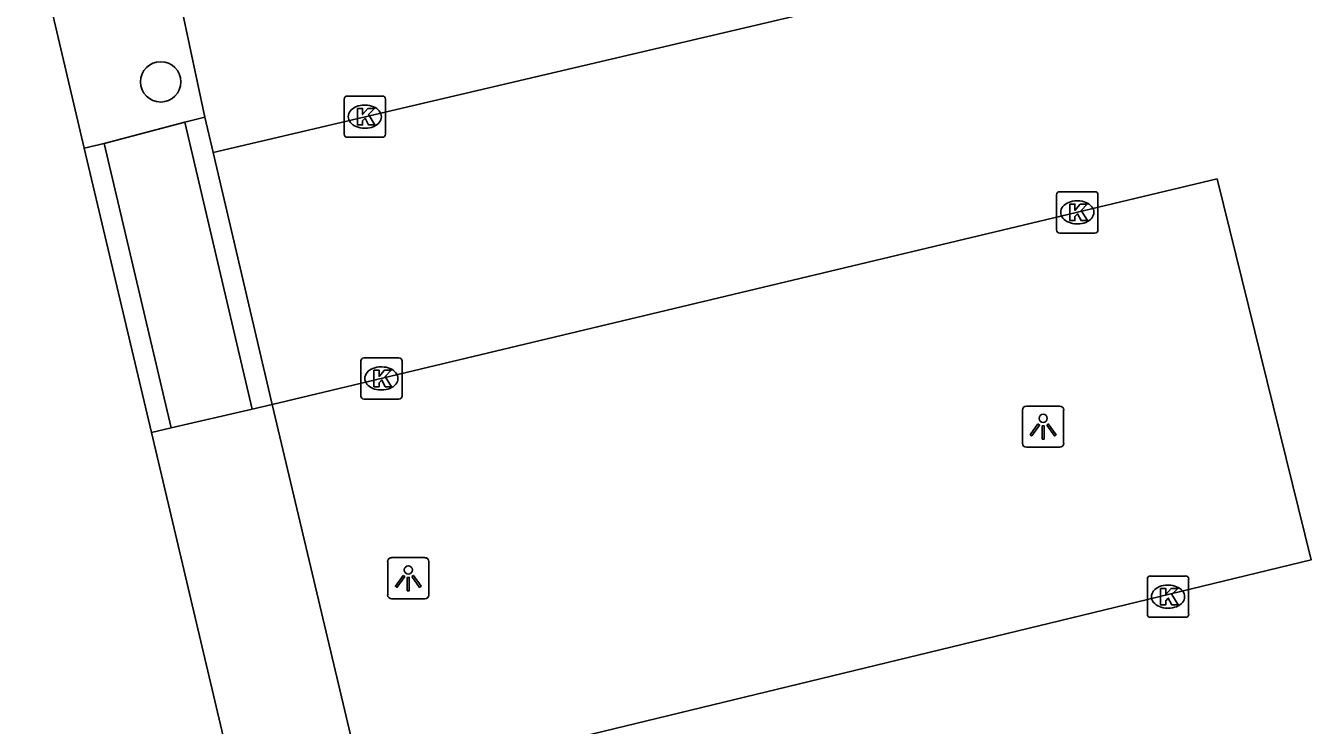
# Model space of a CAD drawing. Extents: x 162990 to 165007, y 383433 to 384336.
# Drawn here: x 164242.26 to 164273.4, y 384064.97 to 384081.93 of the extents above; entities that cross this region are included whole.
import ezdxf

# ---------------------------------------------------------------- set-up
doc = ezdxf.new("R2010")
doc.units = 0
for name, color, linetype in [('IMGEO_Boom', 7, 'Continuous'), ('IMGEO_Kolk', 7, 'Continuous'), ('IMGEO_Lichtpunt', 7, 'Continuous'), ('IMGEO_Rijbaan_lokaal_open', 7, 'Continuous'), ('IMGEO_Voetpad_open', 7, 'Continuous')]:
    doc.layers.add(name, color=color, linetype=linetype)

msp = doc.modelspace()

# ---------------------------------------------------------------- linework, layer by layer
at = {"layer": 'IMGEO_Boom'}
msp.add_circle((164245.527, 384080.57), 0.489, dxfattribs=at)
at = {"layer": 'IMGEO_Kolk'}
for p, q in [((164249.972, 384079.3), (164249.972, 384080.152)), ((164250.047, 384080.226), (164250.899, 384080.226)), ((164250.46, 384080.006), (164250.485, 384080.006)), ((164250.973, 384080.152), (164250.973, 384079.3)), ((164250.483, 384079.446), (164250.458, 384079.446)), ((164250.899, 384079.226), (164250.047, 384079.226)), ((164267.234, 384076.98), (164267.234, 384077.832)), ((164267.309, 384077.906), (164268.161, 384077.906)), ((164268.235, 384077.832), (164268.235, 384076.98)), ((164267.722, 384077.686), (164267.747, 384077.686)), ((164268.161, 384076.906), (164267.309, 384076.906)), ((164267.745, 384077.126), (164267.72, 384077.126)), ((164250.373, 384072.955), (164250.373, 384073.807)), ((164250.448, 384073.881), (164251.3, 384073.881)), ((164251.374, 384073.807), (164251.374, 384072.955)), ((164250.861, 384073.661), (164250.886, 384073.661)), ((164250.884, 384073.101), (164250.859, 384073.101)), ((164251.3, 384072.881), (164250.448, 384072.881)), ((164269.432, 384067.666), (164269.432, 384068.518)), ((164269.507, 384068.592), (164270.359, 384068.592)), ((164270.433, 384068.518), (164270.433, 384067.666)), ((164269.92, 384068.372), (164269.945, 384068.372)), ((164269.943, 384067.812), (164269.918, 384067.812)), ((164270.359, 384067.592), (164269.507, 384067.592))]:
    msp.add_line(p, q, dxfattribs=at)
for points in [[(164249.972, 384079.3), (164249.972, 384080.152)], [(164250.047, 384080.226), (164250.899, 384080.226)], [(164250.973, 384080.152), (164250.973, 384079.3)], [(164250.293, 384079.926), (164250.416, 384079.926), (164250.416, 384079.775), (164250.546, 384079.926), (164250.71, 384079.926), (164250.564, 384079.775), (164250.717, 384079.526), (164250.565, 384079.526), (164250.48, 384079.69), (164250.416, 384079.623), (164250.416, 384079.526), (164250.293, 384079.526), (164250.293, 384079.926)], [(164250.899, 384079.226), (164250.047, 384079.226)], [(164267.234, 384076.98), (164267.234, 384077.832)], [(164267.309, 384077.906), (164268.161, 384077.906)], [(164268.235, 384077.832), (164268.235, 384076.98)], [(164267.555, 384077.606), (164267.678, 384077.606), (164267.678, 384077.455), (164267.808, 384077.606), (164267.972, 384077.606), (164267.826, 384077.455), (164267.979, 384077.206), (164267.827, 384077.206), (164267.742, 384077.37), (164267.678, 384077.303), (164267.678, 384077.206), (164267.555, 384077.206), (164267.555, 384077.606)], [(164268.161, 384076.906), (164267.309, 384076.906)], [(164250.373, 384072.955), (164250.373, 384073.807)], [(164250.448, 384073.881), (164251.3, 384073.881)], [(164251.374, 384073.807), (164251.374, 384072.955)], [(164250.694, 384073.581), (164250.817, 384073.581), (164250.817, 384073.43), (164250.947, 384073.581), (164251.111, 384073.581), (164250.965, 384073.43), (164251.118, 384073.181), (164250.966, 384073.181), (164250.881, 384073.345), (164250.817, 384073.278), (164250.817, 384073.181), (164250.694, 384073.181), (164250.694, 384073.581)], [(164251.3, 384072.881), (164250.448, 384072.881)], [(164269.432, 384067.666), (164269.432, 384068.518)], [(164269.507, 384068.592), (164270.359, 384068.592)], [(164270.433, 384068.518), (164270.433, 384067.666)], [(164269.753, 384068.292), (164269.876, 384068.292), (164269.876, 384068.141), (164270.006, 384068.292), (164270.17, 384068.292), (164270.024, 384068.141), (164270.177, 384067.892), (164270.025, 384067.892), (164269.94, 384068.056), (164269.876, 384067.989), (164269.876, 384067.892), (164269.753, 384067.892), (164269.753, 384068.292)], [(164270.359, 384067.592), (164269.507, 384067.592)]]:
    msp.add_lwpolyline(points, dxfattribs=at)
for centre, start, end in [((164250.049, 384080.15), 91.552, 178.448), ((164250.049, 384080.15), 91.552, 178.448), ((164250.897, 384080.15), 1.552, 88.448), ((164250.897, 384080.15), 1.552, 88.448), ((164250.049, 384079.302), 181.552, 268.448), ((164250.049, 384079.302), 181.552, 268.448), ((164250.897, 384079.302), 271.552, 358.448), ((164250.897, 384079.302), 271.552, 358.448), ((164267.311, 384077.83), 91.552, 178.448), ((164267.311, 384077.83), 91.552, 178.448), ((164268.159, 384077.83), 1.552, 88.448), ((164268.159, 384077.83), 1.552, 88.448), ((164267.311, 384076.982), 181.552, 268.448), ((164267.311, 384076.982), 181.552, 268.448), ((164268.159, 384076.982), 271.552, 358.448), ((164268.159, 384076.982), 271.552, 358.448), ((164250.45, 384073.805), 91.552, 178.448), ((164250.45, 384073.805), 91.552, 178.448), ((164251.298, 384073.805), 1.552, 88.448), ((164251.298, 384073.805), 1.552, 88.448), ((164250.45, 384072.957), 181.552, 268.448), ((164250.45, 384072.957), 181.552, 268.448), ((164251.298, 384072.957), 271.552, 358.448), ((164251.298, 384072.957), 271.552, 358.448), ((164269.509, 384068.516), 91.552, 178.448), ((164269.509, 384068.516), 91.552, 178.448), ((164270.357, 384068.516), 1.552, 88.448), ((164270.357, 384068.516), 1.552, 88.448), ((164269.509, 384067.668), 181.552, 268.448), ((164269.509, 384067.668), 181.552, 268.448), ((164270.357, 384067.668), 271.552, 358.448), ((164270.357, 384067.668), 271.552, 358.448)]:
    msp.add_arc(centre, 0.0765, start, end, dxfattribs=at)
for centre, major_axis, ratio, start_param, end_param in [((164250.459, 384079.726), (-0.387, 0.002), 0.722429, 4.712389, 7.853982), ((164250.484, 384079.726), (-0.39, 0.002), 0.717154, 1.570796, 4.712389), ((164267.721, 384077.406), (-0.387, 0.002), 0.722429, 4.712389, 7.853982), ((164267.746, 384077.406), (-0.39, 0.002), 0.717154, 1.570796, 4.712389), ((164250.86, 384073.381), (-0.387, 0.002), 0.722429, 4.712389, 7.853982), ((164250.885, 384073.381), (-0.39, 0.002), 0.717154, 1.570796, 4.712389), ((164269.919, 384068.092), (-0.387, 0.002), 0.722429, 4.712389, 7.853982), ((164269.944, 384068.092), (-0.39, 0.002), 0.717154, 1.570796, 4.712389)]:
    msp.add_ellipse(centre, major_axis=major_axis, ratio=ratio, start_param=start_param, end_param=end_param, dxfattribs=at)
at = {"layer": 'IMGEO_Lichtpunt'}
for p, q in [((164266.408, 384072.615), (164266.408, 384071.808)), ((164266.408, 384072.615), (164266.408, 384071.808)), ((164267.31, 384072.71), (164266.502, 384072.71)), ((164267.31, 384072.71), (164266.502, 384072.71)), ((164267.404, 384071.808), (164267.404, 384072.615)), ((164267.404, 384071.808), (164267.404, 384072.615)), ((164266.502, 384071.714), (164267.31, 384071.714)), ((164266.502, 384071.714), (164267.31, 384071.714)), ((164251.026, 384068.942), (164251.026, 384068.135)), ((164251.026, 384068.942), (164251.026, 384068.135)), ((164251.928, 384069.037), (164251.12, 384069.037)), ((164251.928, 384069.037), (164251.12, 384069.037)), ((164252.022, 384068.135), (164252.022, 384068.942)), ((164252.022, 384068.135), (164252.022, 384068.942)), ((164251.12, 384068.041), (164251.928, 384068.041)), ((164251.12, 384068.041), (164251.928, 384068.041))]:
    msp.add_line(p, q, dxfattribs=at)
for points in [[(164266.782, 384072.279), (164266.821, 384072.251), (164266.633, 384071.989), (164266.595, 384072.016), (164266.782, 384072.279)], [(164266.884, 384072.231), (164266.931, 384072.231), (164266.931, 384071.909), (164266.884, 384071.909), (164266.884, 384072.231)], [(164266.994, 384072.251), (164267.032, 384072.278), (164267.219, 384072.016), (164267.18, 384071.988), (164266.994, 384072.251)], [(164251.4, 384068.606), (164251.439, 384068.578), (164251.251, 384068.316), (164251.213, 384068.343), (164251.4, 384068.606)], [(164251.502, 384068.558), (164251.549, 384068.558), (164251.549, 384068.236), (164251.502, 384068.236), (164251.502, 384068.558)], [(164251.612, 384068.578), (164251.65, 384068.605), (164251.837, 384068.343), (164251.798, 384068.315), (164251.612, 384068.578)]]:
    msp.add_lwpolyline(points, dxfattribs=at)
for centre in [(164266.907, 384072.413), (164251.525, 384068.74)]:
    msp.add_circle(centre, 0.0994, dxfattribs=at)
for centre, start, end in [((164266.502, 384072.615), 90, 180), ((164266.502, 384072.615), 90, 180), ((164267.31, 384072.615), 0, 90), ((164267.31, 384072.615), 0, 90), ((164266.502, 384071.808), 180, 270), ((164266.502, 384071.808), 180, 270), ((164267.31, 384071.808), 270, 0), ((164267.31, 384071.808), 270, 360), ((164251.12, 384068.942), 90, 180), ((164251.12, 384068.942), 90, 180), ((164251.928, 384068.942), 0, 90), ((164251.928, 384068.942), 0, 90), ((164251.12, 384068.135), 180, 270), ((164251.12, 384068.135), 180, 270), ((164251.928, 384068.135), 270, 0), ((164251.928, 384068.135), 270, 360)]:
    msp.add_arc(centre, 0.0946, start, end, dxfattribs=at)
at = {"layer": 'IMGEO_Rijbaan_lokaal_open'}
for points in [[(164243.675, 384078.963), (164235.037, 384115.701)], [(164268.562, 384088.597), (164269.599, 384084.216), (164246.798, 384078.861)], [(164245.302, 384072.068), (164243.675, 384078.963)], [(164246.798, 384078.861), (164248.231, 384072.751)], [(164248.231, 384072.751), (164271.122, 384078.216), (164273.404, 384068.987), (164250.441, 384063.416)], [(164245.302, 384072.068), (164247.449, 384062.968)]]:
    msp.add_lwpolyline(points, dxfattribs=at)
at = {"layer": 'IMGEO_Voetpad_open'}
for points in [[(164246.598, 384079.712), (164245.85, 384083.21)], [(164246.112, 384079.596), (164246.598, 384079.712)], [(164246.598, 384079.712), (164246.798, 384078.861)], [(164246.112, 384079.596), (164244.157, 384079.078)], [(164247.745, 384072.635), (164246.112, 384079.596)], [(164243.675, 384078.963), (164244.157, 384079.078)], [(164244.157, 384079.078), (164245.778, 384072.182)], [(164247.745, 384072.635), (164245.778, 384072.182)], [(164248.231, 384072.751), (164247.745, 384072.635)], [(164250.393, 384063.619), (164248.231, 384072.751)], [(164245.778, 384072.182), (164245.302, 384072.068)]]:
    msp.add_lwpolyline(points, dxfattribs=at)

doc.saveas('drawing.dxf')
